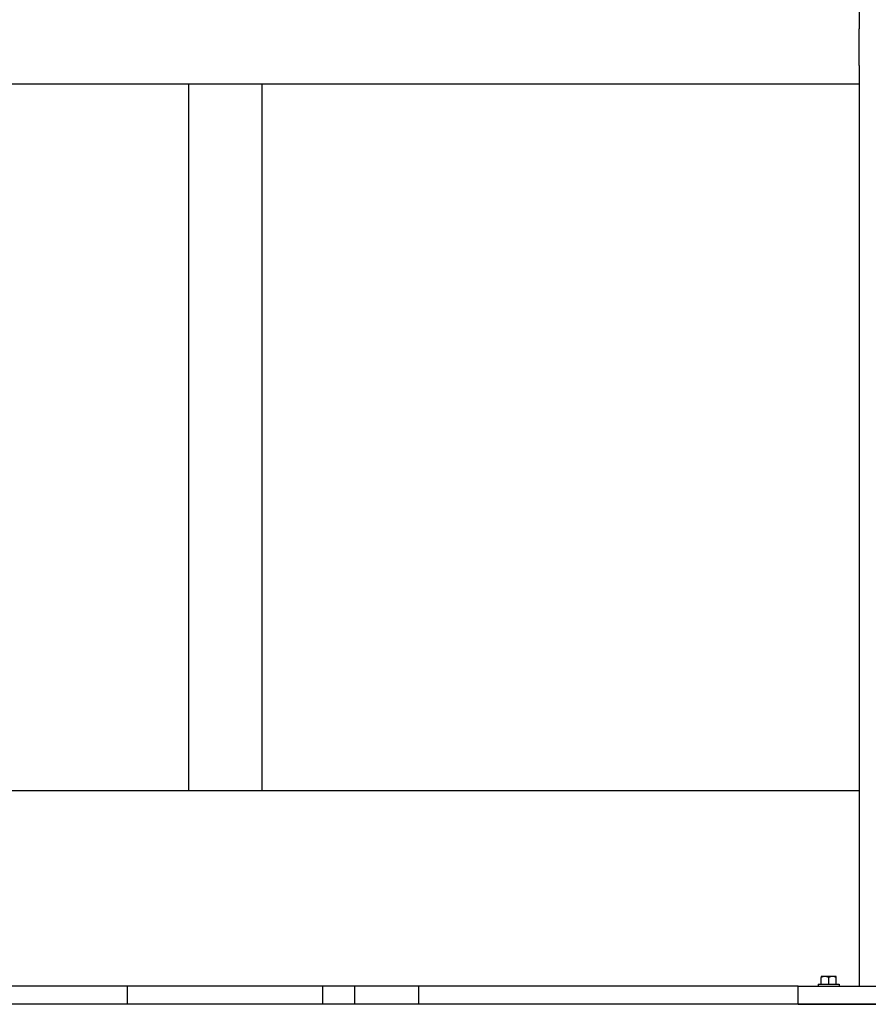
# Model space of a CAD drawing. Header units: inches. Extents: x 24 to 1128, y -69 to 748.
# Tile 479 of 656: x 639 to 657, y 339 to 359. Entities that reach past the tile are written whole.
import ezdxf

# ---------------------------------------------------------------- set-up
doc = ezdxf.new("R2010")
doc.units = ezdxf.units.IN
doc.header["$LTSCALE"] = 32
doc.header["$MEASUREMENT"] = 0
doc.layers.add('Visible (ANSI)', color=7, linetype='Continuous', lineweight=30)

msp = doc.modelspace()

# ---------------------------------------------------------------- linework, layer by layer
at = {"layer": 'Visible (ANSI)'}
for p, q in [((656.46713, 359.10867), (656.46713, 358.73367)), ((656.46713, 357.98367), (656.46713, 358.73367)), ((656.46713, 357.98367), (656.46713, 357.60867)), ((621.90363, 357.60867), (656.46713, 357.60867)), ((642.71813, 357.60867), (642.71813, 343.10867)), ((644.21813, 357.60867), (644.21813, 343.10867)), ((656.46713, 357.60867), (656.46713, 339.10867)), ((656.46713, 343.10867), (621.90363, 343.10867)), ((655.76413, 339.30267), (655.68613, 339.30267)), ((655.68613, 339.30267), (655.68613, 339.28345)), ((655.68613, 339.14767), (655.68613, 339.28345)), ((655.92013, 339.30267), (655.76413, 339.30267)), ((655.84213, 339.14767), (655.84213, 339.28345)), ((655.99813, 339.30267), (655.92013, 339.30267)), ((655.99813, 339.28345), (655.99813, 339.30267)), ((655.99813, 339.14767), (655.99813, 339.28345)), ((655.21713, 339.10867), (623.15363, 339.10867)), ((641.46813, 338.73367), (641.46813, 339.10867)), ((645.46813, 338.73367), (645.46813, 339.10867)), ((646.12313, 338.73367), (646.12313, 339.10867)), ((647.43813, 338.73367), (647.43813, 339.10867)), ((655.21713, 339.10867), (659.21713, 339.10867)), ((655.21713, 338.73367), (655.21713, 339.10867)), ((655.62613, 339.14767), (656.05813, 339.14767)), ((655.62613, 339.14767), (655.62613, 339.10867)), ((656.05813, 339.14767), (656.05813, 339.10867)), ((725.28063, 338.73367), (496.28063, 338.73367)), ((655.21713, 338.73367), (659.21713, 338.73367))]:
    msp.add_line(p, q, dxfattribs=at)
for centre, start_param, end_param in [((655.76413, 339.08205), 0, 0.42053434), ((655.76413, 339.08205), 5.86265097, 6.28318531), ((655.92013, 339.08205), 0, 0.42053434), ((655.92013, 339.08205), 5.86265097, 6.28318531)]:
    msp.add_ellipse(centre, major_axis=(0, 0.22062), ratio=0.8660254, start_param=start_param, end_param=end_param, dxfattribs=at)

doc.saveas('drawing.dxf')
